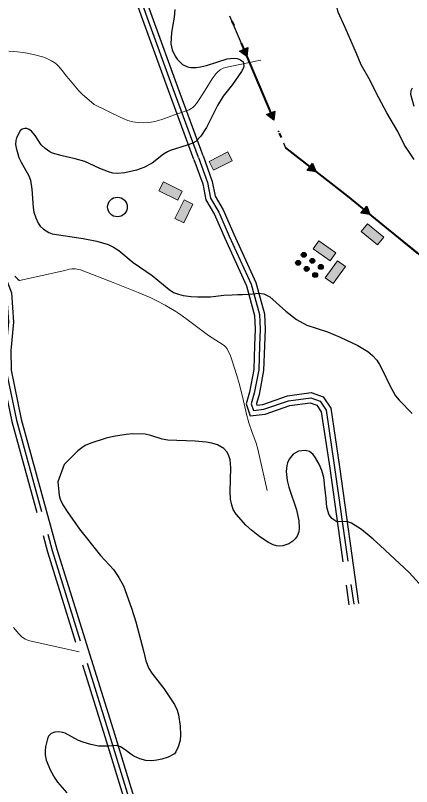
# Model space of a CAD drawing. Extents: x -64005 to -55000, y -89025 to -80000.
# Drawn here: x -57721 to -56916, y -82664 to -81099 of the extents above; entities that cross this region are included whole.
import ezdxf

# ---------------------------------------------------------------- set-up
doc = ezdxf.new("R2010")
doc.units = 0
doc.header["$LTSCALE"] = 32
doc.linetypes.add('DOT_DASHED', pattern=[7.7, 5, -1.2, 0.3, -1.2])
doc.linetypes.add('LONG_DASHED', pattern=[7.5, 6, -1.5])
for name, color, linetype, lineweight in [('1', 7, 'Continuous', 25), ('10', 7, 'Continuous', 25), ('12', 7, 'Continuous', 25), ('18', 7, 'Continuous', 25), ('2', 7, 'Continuous', 25), ('24', 7, 'Continuous', 25), ('39', 7, 'LONG_DASHED', 25), ('7', 7, 'Continuous', 13), ('8', 7, 'Continuous', 25)]:
    doc.layers.add(name, color=color, linetype=linetype, lineweight=lineweight)

msp = doc.modelspace()

# ---------------------------------------------------------------- hatches: boundary and pattern name
at = {"layer": '12'}
for points in [[(-57139.27, -81581.89, 1), (-57131.11, -81587.68, 1)], [(-57150.84, -81598.21, 1), (-57142.68, -81603.99, 1)], [(-57121.94, -81594.19, 1), (-57113.78, -81599.97, 1)], [(-57104.6, -81606.48, 1), (-57096.45, -81612.26, 1)], [(-57133.51, -81610.5, 1), (-57125.35, -81616.28, 1)], [(-57116.17, -81622.79, 1), (-57108.02, -81628.58, 1)]]:
    msp.add_hatch(color=256, dxfattribs=at).paths.add_polyline_path(points)
at = {"layer": '18'}
for points in [[(-57248.56, -81164.03), (-57250.82, -81182.39), (-57265.59, -81171.25)], [(-57193.9, -81292.92), (-57196.16, -81311.28), (-57210.93, -81300.14)], [(-57117.13, -81398.94), (-57110.16, -81416.08), (-57128.49, -81413.54)], [(-57007.13, -81485.92), (-57000.62, -81503.23), (-57018.87, -81500.22)]]:
    msp.add_hatch(color=256, dxfattribs=at).paths.add_polyline_path(points)
at = {"layer": '7'}
for points in [[(-57289.86, -81375.89), (-57327.75, -81395.14), (-57318.7, -81412.97), (-57280.81, -81393.72)], [(-57429.51, -81454.67), (-57391.51, -81473.71), (-57382.55, -81455.83), (-57420.55, -81436.79)], [(-57378.39, -81473.1), (-57397.23, -81511.2), (-57379.31, -81520.06), (-57360.47, -81481.96)], [(-57018.28, -81537.39), (-56985.43, -81564.35), (-56972.74, -81548.89), (-57005.59, -81521.93)], [(-57070.05, -81580.8), (-57104.72, -81556.21), (-57116.29, -81572.52), (-57081.62, -81597.11)], [(-57066.58, -81596.78), (-57091.4, -81631.28), (-57075.16, -81642.96), (-57050.34, -81608.46)]]:
    msp.add_hatch(color=256, dxfattribs=at).paths.add_polyline_path(points)

# ---------------------------------------------------------------- linework, layer by layer
at = {"layer": '1'}
for points in [[(-57397.46, -81086.57), (-57398.87, -81102.15), (-57403.72, -81133.27), (-57405.15, -81156.57), (-57402.61, -81168.44), (-57396.77, -81181.27), (-57392.25, -81187.86), (-57381.52, -81198.38), (-57371.64, -81203.24), (-57364.95, -81204.63), (-57353.62, -81204.68), (-57344.8, -81203.35), (-57332.82, -81200.23), (-57291.05, -81186.67), (-57277.52, -81185.31), (-57270.7, -81186.07), (-57263.59, -81188.56), (-57258.22, -81193.09), (-57256.91, -81200.39), (-57258.03, -81205.32), (-57261.61, -81212.86), (-57280.17, -81239.26), (-57298.73, -81262.86), (-57310.78, -81281.7), (-57333.2, -81326.41), (-57344.47, -81344.14), (-57354.34, -81354.54), (-57360.57, -81357.96), (-57371.95, -81362.38), (-57406.96, -81372.93), (-57412.44, -81375.43), (-57420.53, -81380.55), (-57443.17, -81399), (-57460.26, -81407.61), (-57475.01, -81412.94), (-57499.05, -81418.59), (-57514.19, -81419.61), (-57523.09, -81418.76), (-57531.93, -81416.51), (-57549.54, -81409.47), (-57579.94, -81395.54), (-57599.62, -81389.63), (-57626.29, -81383.87), (-57646.04, -81378.2), (-57651.36, -81375.69), (-57661.03, -81368.95), (-57668.68, -81361.15), (-57680.92, -81342.6), (-57688.4, -81334.02), (-57693.1, -81330.37), (-57698.06, -81328.48), (-57702.09, -81328.42), (-57707.73, -81329.98), (-57711.92, -81333.06), (-57719.27, -81347.19), (-57720.73, -81352.93), (-57721.03, -81361.13), (-57720.08, -81367.66), (-57714.21, -81387.47), (-57709.66, -81396.95), (-57694.17, -81424.31), (-57690.97, -81432.99), (-57688.05, -81451.39), (-57685.4, -81488.75), (-57683.59, -81498.35), (-57680.03, -81510.02), (-57675.24, -81520.29), (-57670.69, -81526.89)], [(-56910.78, -81283.63), (-56917.82, -81258.98), (-56916.58, -81251.42), (-56914.33, -81245.83)], [(-57670.69, -81526.89), (-57664.43, -81532.92), (-57653.25, -81539.77), (-57646.3, -81542.06), (-57583.87, -81551.31), (-57555.64, -81556.87), (-57532.74, -81563.77), (-57521.81, -81569.02), (-57511.16, -81576.04), (-57482.28, -81600.24), (-57443.08, -81626.76), (-57409.06, -81655.04), (-57399.93, -81660.99), (-57389.98, -81664.9), (-57380.19, -81667.4), (-57363.76, -81669.64), (-57350.53, -81670.28), (-57324.7, -81669.85), (-57297.69, -81666.88), (-57280.98, -81665.99), (-57269.02, -81665.62), (-57259.57, -81665.04), (-57245.33, -81664.54), (-57226.47, -81662.77), (-57216.05, -81664.26), (-57204.14, -81670.22), (-57171.39, -81699.41), (-57149.95, -81716.09), (-57129.11, -81727.41), (-57086.62, -81741.48), (-57061.42, -81751.85), (-57025.3, -81769.06), (-57004.92, -81781.34), (-56995.71, -81789), (-56986.95, -81798.81), (-56981.06, -81807.46), (-56973.55, -81821.36), (-56960.28, -81850.37), (-56948.66, -81870.85), (-56941.34, -81879.97), (-56915.16, -81906.64)], [(-57132.17, -81981.98), (-57145.64, -81983.74), (-57156.76, -81989.6), (-57164.82, -81999.59), (-57168.44, -82007.37), (-57169.93, -82012.87), (-57171.02, -82024.51), (-57168.81, -82043.23), (-57165.5, -82056.29), (-57150.09, -82102.83), (-57144.91, -82124.86), (-57144.23, -82139.35), (-57145.51, -82147.38), (-57148.92, -82155.99), (-57152.8, -82161.59), (-57157.44, -82166.18), (-57165.53, -82171.42), (-57178.03, -82175.55), (-57184.43, -82176.2), (-57190.58, -82175.81), (-57197.53, -82173.72), (-57206.67, -82169), (-57224.56, -82157.55), (-57241.72, -82143.79), (-57252.62, -82133.55), (-57272.71, -82111.07), (-57278.37, -82101.94), (-57282.29, -82090.57), (-57283.99, -82080.75), (-57284.78, -82065.18), (-57283.26, -82017.57), (-57285, -82000.99), (-57288.34, -81990.57), (-57291.44, -81985.04), (-57297.94, -81977.94), (-57310.83, -81970.81), (-57322.01, -81967.22), (-57333.33, -81964.98), (-57356.27, -81962.8), (-57411.8, -81961.25), (-57423.31, -81959.01), (-57446, -81951.73), (-57457.4, -81948.99), (-57482.77, -81948.33), (-57495.95, -81949.41), (-57522.21, -81953.57), (-57536.78, -81957.09), (-57567.91, -81967.24), (-57579.31, -81972.24), (-57586.36, -81976.38), (-57594.28, -81982.78), (-57622.31, -82010.28), (-57635.09, -82045.61), (-57632.34, -82073.27), (-57630.32, -82080.66), (-57624.83, -82092.42), (-57616.03, -82105.69), (-57591.16, -82141.81), (-57548.14, -82195.12), (-57522.2, -82223.93), (-57510.98, -82239.68), (-57501.78, -82256.61), (-57485.32, -82302.45), (-57476.86, -82330.28), (-57460.27, -82391.45), (-57456.38, -82409.41), (-57449.87, -82424.58), (-57444.28, -82434.08), (-57419.75, -82465.59), (-57397.98, -82497.78), (-57392.74, -82509.28), (-57390.03, -82519.03), (-57386.77, -82541.47), (-57385.86, -82559.44), (-57386.77, -82570.91), (-57390.55, -82584.04), (-57395.37, -82594.11), (-57398.08, -82597.78), (-57410.94, -82604.78), (-57423.53, -82608.83), (-57433.96, -82610.93), (-57444.12, -82611.85), (-57456.2, -82611.24), (-57468.67, -82608.13), (-57480.76, -82602.46), (-57486.95, -82598.6), (-57498.49, -82589.5), (-57507.74, -82583.83), (-57516.59, -82580.81), (-57534.47, -82582.33), (-57552.49, -82582.13), (-57567.71, -82578.87), (-57583.73, -82574.45), (-57593.01, -82570.67), (-57620.18, -82556.3)], [(-56900.72, -82251.9), (-56921.11, -82230.04), (-56979.95, -82175.26), (-56994, -82162.38), (-57018, -82142.46), (-57037.91, -82129.58), (-57047.95, -82126.26), (-57067.77, -82126.65), (-57077.83, -82119.97), (-57084.16, -82111.42), (-57088.26, -82097.36), (-57089.43, -82079.79), (-57092.36, -82056.37), (-57094.12, -82037.04), (-57098.8, -82022.4), (-57104.07, -82010.1), (-57111.09, -81997.21), (-57116.34, -81990.53), (-57123.6, -81983.92), (-57132.17, -81981.98)], [(-57620.18, -82556.3), (-57624.92, -82554.64), (-57633.78, -82553.36), (-57640.96, -82553.99), (-57648.66, -82556.71), (-57653.98, -82562.09), (-57656.22, -82567.81), (-57659.94, -82583.69), (-57660.78, -82591.66), (-57660.63, -82600.19), (-57658.55, -82610.84), (-57650.05, -82631.8), (-57641.22, -82647.46), (-57635.57, -82655.27), (-57616.79, -82677.22)]]:
    msp.add_lwpolyline(points, dxfattribs=at)
at = {"layer": '10'}
msp.add_circle((-57513.9, -81487.67), 20, dxfattribs=at)
at = {"layer": '12'}
for centre in [(-57135.19, -81584.78), (-57146.76, -81601.1), (-57117.86, -81597.08), (-57100.53, -81609.37), (-57129.43, -81613.39), (-57112.1, -81625.69)]:
    msp.add_circle(centre, 5, dxfattribs=at)
at = {"layer": '18'}
for p, q in [((-57285.96, -81099.53), (-57257.07, -81167.64)), ((-57231.3, -81228.42), (-57202.41, -81296.53)), ((-56961.93, -81534.91), (-56904.39, -81581.41))]:
    msp.add_line(p, q, dxfattribs=at)
at = {"layer": '18', "linetype": 'DOT_DASHED', "lineweight": 40}
msp.add_lwpolyline([(-57452.61, -80714.07), (-57413.78, -80797.05), (-57358.72, -80927.95), (-57172.16, -81367.87), (-57046.34, -81465.7), (-56967.93, -81530.06), (-56872.99, -81606.79), (-56781.18, -81782.9), (-56733.96, -81876.25), (-56658.11, -82020.58), (-56589.53, -82041.38), (-56283.61, -81969.09), (-56306.89, -81859.59)], dxfattribs=at)
at = {"layer": '18'}
for points in [[(-57248.56, -81164.03), (-57250.82, -81182.39), (-57265.59, -81171.25)], [(-57193.9, -81292.92), (-57196.16, -81311.28), (-57210.93, -81300.14)], [(-57117.13, -81398.94), (-57110.16, -81416.08), (-57128.49, -81413.54)], [(-57007.13, -81485.92), (-57000.62, -81503.23), (-57018.87, -81500.22)]]:
    msp.add_lwpolyline(points, close=True, dxfattribs=at)
for points in [[(-57176.64, -81357.31), (-57172.16, -81367.87), (-57122.81, -81406.24)], [(-57070.69, -81446.77), (-57046.34, -81465.7), (-57013, -81493.07)]]:
    msp.add_lwpolyline(points, dxfattribs=at)
for centre in [(-57241.06, -81205.41), (-57186.4, -81334.29), (-57090.43, -81431.42), (-56981.29, -81519.09)]:
    msp.add_circle(centre, 0.5, dxfattribs=at)
at = {"layer": '2', "lineweight": 13}
for points in [[(-57222.52, -81189.79), (-57285.04, -81202.15), (-57294.25, -81204.48), (-57298.76, -81206.13), (-57305.12, -81209.38), (-57310.67, -81213.74), (-57313.03, -81216.39), (-57321.15, -81227.58), (-57335.68, -81250.53), (-57346.63, -81267.66), (-57353.11, -81277.62), (-57356.97, -81282.3), (-57360.49, -81285.45), (-57363, -81287.24), (-57368.36, -81290.23), (-57374.05, -81292.61), (-57385.97, -81296.49), (-57394.87, -81299.54), (-57413.93, -81306.84), (-57423.49, -81310.13), (-57437.95, -81314.2), (-57445.52, -81315.64), (-57450.69, -81316.27), (-57461.22, -81316.71), (-57468.31, -81316.42), (-57477.74, -81315.32), (-57482.41, -81314.46), (-57492.72, -81311.82), (-57502.59, -81308.2), (-57507.31, -81306.02), (-57561.13, -81279.39), (-57581.01, -81262.46), (-57584.91, -81258.97), (-57592.26, -81251.5), (-57612.82, -81227.61), (-57617.45, -81221.98), (-57626.18, -81210.29), (-57633.44, -81201.76), (-57637.94, -81197.58), (-57641.14, -81195.11), (-57647.93, -81190.83), (-57658.9, -81185.79), (-57666.56, -81183.13), (-57682.16, -81178.85), (-57697.53, -81175.47), (-57705.31, -81174.1), (-57717.06, -81172.48), (-57734.79, -81171.02)], [(-57209.9, -82063.26), (-57228.79, -81979.6), (-57232.14, -81967.48), (-57240.71, -81943.75), (-57246.68, -81925.82), (-57251.35, -81908.19), (-57259.93, -81872.7), (-57266.57, -81846.13), (-57271.13, -81830.09), (-57281.48, -81798.33), (-57285.11, -81788.02), (-57287.24, -81782.91), (-57291.14, -81775.79), (-57294.39, -81771.65), (-57296.25, -81769.83), (-57299.37, -81767.45), (-57328.63, -81748.71), (-57369.4, -81717.83), (-57384.78, -81706.78), (-57395.34, -81699.85), (-57417.12, -81686.96), (-57435.02, -81677.57), (-57447.13, -81671.74), (-57471.79, -81661.07), (-57519.51, -81642.15), (-57589.1, -81615.28), (-57592.47, -81614.25), (-57599.5, -81613.25), (-57606.73, -81613.44), (-57611.54, -81614.09), (-57620.91, -81616.28), (-57712.81, -81636.59)], [(-57725.48, -82341.63), (-57714.23, -82354.57), (-57708.17, -82360.26), (-57701.56, -82364.89), (-57698, -82366.68), (-57692.26, -82368.56), (-57591.97, -82391.19)]]:
    msp.add_lwpolyline(points, dxfattribs=at)
at = {"layer": '2'}
msp.add_lwpolyline([(-57722.31, -81628.24), (-57716.16, -81634.28), (-57712.81, -81636.59)], dxfattribs=at)
at = {"layer": '24'}
msp.add_lwpolyline([(-56910.81, -81391.28), (-56917.38, -81381.42), (-56930.25, -81361.97), (-56943.94, -81334.58), (-56966.39, -81296.23), (-56982.82, -81265.84), (-57003.08, -81226.39), (-57018.41, -81199), (-57027.71, -81176.26), (-57037.57, -81154.35), (-57051.26, -81123.12), (-57064.95, -81092.17), (-57069.88, -81071.9), (-57081.93, -81054.92), (-57108.75, -81020.97)], dxfattribs=at)
at = {"layer": '39'}
for points in [[(-57349.26, -81387.51), (-57400.74, -81247.96), (-57452.73, -81104.11), (-57477, -81036.99), (-57480.25, -81014.23), (-57478.62, -80991.48), (-57476.18, -80978.48), (-57469.69, -80969.53), (-57454.25, -80958.96), (-57415.39, -80939.49), (-57401.58, -80932.98), (-57397.52, -80924.85), (-57397.52, -80913.47), (-57407.27, -80888.28), (-57478.35, -80732.46)], [(-57349.26, -81387.51), (-57330.84, -81438.27), (-57324.76, -81469.43), (-57308.04, -81498.3), (-57286.77, -81546.93), (-57241.94, -81644.2), (-57225.22, -81706.14), (-57223.69, -81735.78), (-57225.21, -81769.22), (-57226.72, -81818.61), (-57235.83, -81865.73), (-57241.9, -81887.01), (-57237.34, -81900.68), (-57216.08, -81898.4), (-57165.94, -81880.92), (-57121.13, -81874.83), (-57102.14, -81881.67), (-57089.98, -81899.91), (-57072.49, -82016.56), (-57033.71, -82294.31)], [(-57968.62, -81446.27), (-57959.19, -81460.89), (-57942.09, -81468.33), (-57919.8, -81469.81), (-57898.24, -81476.51), (-57870.74, -81492.86), (-57817.98, -81527.8), (-57786.76, -81562), (-57762.23, -81605.86), (-57739.19, -81663.85), (-57735.48, -81721.1), (-57740.69, -81778.73), (-57739.95, -81820.36), (-57719.14, -81920.73), (-57646.42, -82184.97), (-57529.79, -82560.12), (-57410.27, -82951.37)]]:
    msp.add_lwpolyline(points, dxfattribs=at)
at = {"layer": '7'}
for points in [[(-57289.86, -81375.89), (-57327.75, -81395.14), (-57318.7, -81412.97), (-57280.81, -81393.72)], [(-57429.51, -81454.67), (-57391.51, -81473.71), (-57382.55, -81455.83), (-57420.55, -81436.79)], [(-57378.39, -81473.1), (-57397.23, -81511.2), (-57379.31, -81520.06), (-57360.47, -81481.96)], [(-57018.28, -81537.39), (-56985.43, -81564.35), (-56972.74, -81548.89), (-57005.59, -81521.93)], [(-57070.05, -81580.8), (-57104.72, -81556.21), (-57116.29, -81572.52), (-57081.62, -81597.11)], [(-57066.58, -81596.78), (-57091.4, -81631.28), (-57075.16, -81642.96), (-57050.34, -81608.46)]]:
    msp.add_lwpolyline(points, close=True, dxfattribs=at)
at = {"layer": '8', "linetype": 'LONG_DASHED'}
for points in [[(-57358.66, -81390.92), (-57410.13, -81251.39), (-57462.13, -81107.51), (-57486.75, -81039.42), (-57490.3, -81014.58), (-57488.55, -80990.2), (-57486.8, -80980.9)], [(-57358.66, -81390.92), (-57340.51, -81440.95), (-57334.25, -81472.99), (-57316.98, -81502.82), (-57295.89, -81551.03), (-57251.37, -81647.62), (-57235.15, -81707.72), (-57233.7, -81735.81), (-57235.2, -81768.84), (-57236.69, -81817.5), (-57245.57, -81863.4), (-57252.36, -81887.24), (-57244.28, -81911.48)], [(-57978.18, -81449.88), (-57965.95, -81468.85), (-57944.49, -81478.19), (-57921.64, -81479.71), (-57902.34, -81485.71), (-57876.06, -81501.33), (-57824.53, -81535.45), (-57794.92, -81567.89), (-57771.28, -81610.17), (-57749.07, -81666.07), (-57745.51, -81720.97), (-57750.7, -81778.37), (-57749.93, -81821.47), (-57728.87, -81923.07), (-57656.02, -82187.78), (-57539.35, -82563.07), (-57421.05, -82950.29)], [(-57231.44, -81886.78), (-57230.4, -81889.88), (-57218.29, -81888.58), (-57168.28, -81871.15), (-57120.05, -81864.59), (-57095.66, -81873.38)], [(-57108.63, -81889.96), (-57099.54, -81903.6), (-57082.39, -82017.99), (-57043.61, -82295.69)]]:
    msp.add_lwpolyline(points, dxfattribs=at)
at = {"layer": '8'}
for points in [[(-57339.86, -81384.1), (-57391.35, -81244.52), (-57443.33, -81100.71), (-57467.25, -81034.56), (-57470.2, -81013.88), (-57468.69, -80992.76), (-57467.62, -80987.07)], [(-57339.86, -81384.1), (-57321.17, -81435.59), (-57315.27, -81465.87), (-57299.1, -81493.78), (-57277.65, -81542.83), (-57232.51, -81640.78), (-57215.29, -81704.56), (-57213.68, -81735.75), (-57215.22, -81769.6), (-57216.75, -81819.72), (-57226.09, -81868.06), (-57231.44, -81886.78)], [(-57959.05, -81442.66), (-57952.43, -81452.93), (-57939.69, -81458.47), (-57917.96, -81459.91), (-57894.14, -81467.31), (-57865.42, -81484.39), (-57811.43, -81520.15), (-57778.6, -81556.11), (-57753.18, -81601.55), (-57729.31, -81661.63), (-57725.45, -81721.23), (-57730.68, -81779.09), (-57729.97, -81819.25), (-57709.41, -81918.39), (-57636.82, -82182.16), (-57520.23, -82557.17), (-57399.36, -82952.86)], [(-57244.28, -81911.48), (-57213.87, -81908.22), (-57163.6, -81890.69), (-57122.21, -81885.07), (-57108.63, -81889.96)], [(-57095.66, -81873.38), (-57080.42, -81896.22), (-57062.59, -82015.13), (-57023.81, -82292.93)]]:
    msp.add_lwpolyline(points, dxfattribs=at)

doc.saveas('drawing.dxf')
